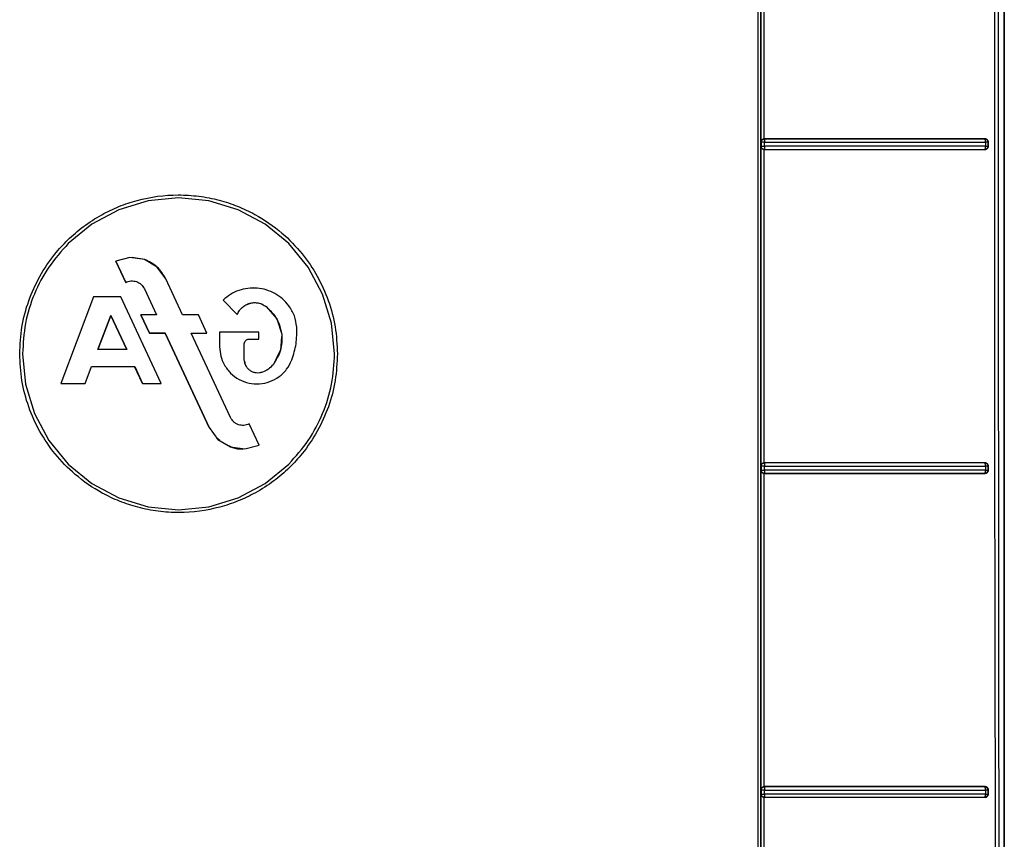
# Model space of a CAD drawing. Header units: inches. Extents: x 170 to 312, y 215 to 248.
# Tile 336 of 656: x 250.313 to 250.435, y 222.34 to 222.442. Entities that reach past the tile are written whole.
import ezdxf

# ---------------------------------------------------------------- set-up
doc = ezdxf.new("R2010")
doc.units = ezdxf.units.IN
doc.header["$LTSCALE"] = 0.25
doc.header["$MEASUREMENT"] = 0
doc.layers.add('MOTOR LH', color=7, linetype='Continuous')

msp = doc.modelspace()

# ---------------------------------------------------------------- linework, layer by layer
at = {"layer": 'MOTOR LH'}
for p, q in [((250.43521, 222.55105), (250.43521, 222.25339)), ((250.43522, 222.2356), (250.43522, 222.55105)), ((250.40507, 222.42666), (250.40507, 222.46627)), ((250.40547, 222.42704), (250.40547, 222.46589)), ((250.40507, 222.42666), (250.40509, 222.42664)), ((250.40509, 222.42613), (250.40507, 222.42611)), ((250.40507, 222.3865), (250.40507, 222.42611)), ((250.40509, 222.42664), (250.40509, 222.42613)), ((250.40549, 222.42703), (250.40547, 222.42704)), ((250.40549, 222.42613), (250.40549, 222.42663)), ((250.43283, 222.42704), (250.43278, 222.42703)), ((250.43286, 222.42691), (250.43283, 222.427)), ((250.4329, 222.42664), (250.4329, 222.42613)), ((250.43316, 222.42664), (250.43325, 222.42666)), ((250.43316, 222.42664), (250.43316, 222.42613)), ((250.43316, 222.42613), (250.43325, 222.42612)), ((250.43325, 222.42612), (250.43325, 222.42666)), ((250.40547, 222.42573), (250.40549, 222.42574)), ((250.40547, 222.38688), (250.40547, 222.42573)), ((250.40549, 222.42586), (250.40549, 222.42577)), ((250.40549, 222.42577), (250.40549, 222.42574)), ((250.43278, 222.42574), (250.4328, 222.42575)), ((250.43278, 222.42574), (250.43284, 222.42573)), ((250.4328, 222.42575), (250.43282, 222.42578)), ((250.43282, 222.42578), (250.43286, 222.42586)), ((250.32909, 222.41937), (250.32546, 222.41827)), ((250.33286, 222.41974), (250.32909, 222.41937)), ((250.33663, 222.41937), (250.33286, 222.41974)), ((250.34026, 222.41827), (250.33663, 222.41937)), ((250.32546, 222.41827), (250.32211, 222.41648)), ((250.3436, 222.41648), (250.34026, 222.41827)), ((250.32211, 222.41648), (250.31918, 222.41408)), ((250.34653, 222.41408), (250.3436, 222.41648)), ((250.34894, 222.41115), (250.34653, 222.41408)), ((250.32683, 222.41235), (250.32507, 222.4119)), ((250.32507, 222.4119), (250.32631, 222.40925)), ((250.32631, 222.40925), (250.32507, 222.4119)), ((250.32507, 222.4119), (250.32631, 222.40924)), ((250.32864, 222.4121), (250.32683, 222.41235)), ((250.32864, 222.4121), (250.32709, 222.41236)), ((250.3302, 222.41116), (250.32864, 222.4121)), ((250.33128, 222.40969), (250.3302, 222.41116)), ((250.35072, 222.40781), (250.34894, 222.41115)), ((250.32631, 222.40925), (250.32631, 222.40925)), ((250.33336, 222.40522), (250.33128, 222.4097)), ((250.33336, 222.40522), (250.33128, 222.40969)), ((250.32862, 222.40846), (250.33013, 222.40522)), ((250.32862, 222.40846), (250.33013, 222.40522)), ((250.34261, 222.40854), (250.34214, 222.40856)), ((250.35182, 222.40418), (250.35072, 222.40781)), ((250.3223, 222.40748), (250.31826, 222.39673)), ((250.3223, 222.40748), (250.31826, 222.39673)), ((250.3257, 222.40748), (250.3223, 222.40748)), ((250.33071, 222.39673), (250.3257, 222.40748)), ((250.33071, 222.39673), (250.3257, 222.40748)), ((250.33837, 222.40706), (250.34014, 222.40529)), ((250.34014, 222.40529), (250.33837, 222.40706)), ((250.33837, 222.40706), (250.34014, 222.40528)), ((250.34229, 222.40675), (250.34274, 222.4067)), ((250.34311, 222.40658), (250.3437, 222.40626)), ((250.32446, 222.40517), (250.32286, 222.40093)), ((250.32446, 222.40517), (250.32287, 222.40093)), ((250.32446, 222.40517), (250.32446, 222.40517)), ((250.32446, 222.40517), (250.32644, 222.40093)), ((250.32644, 222.40093), (250.32446, 222.40517)), ((250.32819, 222.40522), (250.32924, 222.40297)), ((250.32924, 222.40297), (250.32819, 222.40522)), ((250.33013, 222.40522), (250.32819, 222.40522)), ((250.32819, 222.40522), (250.32924, 222.40296)), ((250.33531, 222.40522), (250.33336, 222.40522)), ((250.33636, 222.40296), (250.33531, 222.40522)), ((250.3437, 222.40626), (250.34502, 222.40475)), ((250.3437, 222.40626), (250.34502, 222.40474)), ((250.32287, 222.40093), (250.32446, 222.40517)), ((250.32446, 222.40517), (250.32644, 222.40093)), ((250.34502, 222.40475), (250.34565, 222.40284)), ((250.34502, 222.40474), (250.34565, 222.40284)), ((250.3522, 222.40041), (250.35182, 222.40418)), ((250.32924, 222.40297), (250.33119, 222.40297)), ((250.32924, 222.40297), (250.32924, 222.40297)), ((250.33119, 222.40297), (250.32924, 222.40297)), ((250.32924, 222.40296), (250.33119, 222.40296)), ((250.33119, 222.40297), (250.33664, 222.39126)), ((250.33119, 222.40297), (250.33119, 222.40297)), ((250.33664, 222.39126), (250.33119, 222.40297)), ((250.33119, 222.40296), (250.33664, 222.39126)), ((250.33441, 222.40297), (250.33636, 222.40297)), ((250.33929, 222.3925), (250.33441, 222.40297)), ((250.33441, 222.40297), (250.33636, 222.40297)), ((250.33441, 222.40297), (250.33441, 222.40297)), ((250.3393, 222.3925), (250.33441, 222.40296)), ((250.33441, 222.40296), (250.33636, 222.40296)), ((250.34282, 222.40307), (250.33795, 222.40307)), ((250.33795, 222.40307), (250.33795, 222.40125)), ((250.34282, 222.40222), (250.34282, 222.40307)), ((250.34565, 222.40284), (250.34549, 222.40083)), ((250.34101, 222.39971), (250.34101, 222.40165)), ((250.34157, 222.40222), (250.34282, 222.40222)), ((250.34157, 222.40222), (250.34157, 222.40222)), ((250.34157, 222.40222), (250.34282, 222.40222)), ((250.34157, 222.40222), (250.34282, 222.40222)), ((250.34282, 222.40222), (250.34282, 222.40222)), ((250.34562, 222.40249), (250.34549, 222.40084)), ((250.31352, 222.40041), (250.31389, 222.39663)), ((250.32287, 222.40093), (250.32286, 222.40093)), ((250.32644, 222.40093), (250.32287, 222.40093)), ((250.33795, 222.40125), (250.33803, 222.40059)), ((250.34549, 222.40083), (250.34458, 222.39905)), ((250.34549, 222.40084), (250.34496, 222.3998)), ((250.34101, 222.39971), (250.34101, 222.39971)), ((250.32129, 222.39673), (250.32208, 222.39883)), ((250.32129, 222.39673), (250.32208, 222.39883)), ((250.32129, 222.39673), (250.32208, 222.39883)), ((250.32208, 222.39883), (250.32742, 222.39883)), ((250.32208, 222.39883), (250.32208, 222.39883)), ((250.32208, 222.39883), (250.32741, 222.39883)), ((250.32208, 222.39883), (250.32742, 222.39883)), ((250.32741, 222.39883), (250.32742, 222.39883)), ((250.32839, 222.39673), (250.32741, 222.39883)), ((250.32742, 222.39883), (250.32839, 222.39673)), ((250.32742, 222.39883), (250.32839, 222.39673)), ((250.31389, 222.39663), (250.31499, 222.39301)), ((250.31826, 222.39673), (250.32129, 222.39673)), ((250.31826, 222.39673), (250.32129, 222.39673)), ((250.32129, 222.39673), (250.32129, 222.39673)), ((250.32839, 222.39673), (250.32839, 222.39673)), ((250.32839, 222.39673), (250.33071, 222.39673)), ((250.32839, 222.39673), (250.33071, 222.39673)), ((250.31499, 222.39301), (250.31678, 222.38966)), ((250.33664, 222.39126), (250.33664, 222.39126)), ((250.33664, 222.39126), (250.33772, 222.38979)), ((250.34285, 222.38906), (250.34161, 222.39171)), ((250.31678, 222.38966), (250.31918, 222.38673)), ((250.3376, 222.38996), (250.33795, 222.38965)), ((250.33796, 222.38965), (250.3376, 222.38996)), ((250.33772, 222.38979), (250.33928, 222.38886)), ((250.33928, 222.38886), (250.34108, 222.3886)), ((250.34108, 222.3886), (250.34285, 222.38906)), ((250.40549, 222.38687), (250.40547, 222.38688)), ((250.43283, 222.38689), (250.43278, 222.38688)), ((250.31918, 222.38673), (250.32211, 222.38433)), ((250.3436, 222.38433), (250.34653, 222.38673)), ((250.40507, 222.3865), (250.40509, 222.38648)), ((250.40509, 222.38597), (250.40507, 222.38595)), ((250.40507, 222.34634), (250.40507, 222.38595)), ((250.40509, 222.38648), (250.40509, 222.38597)), ((250.40549, 222.38597), (250.40549, 222.38647)), ((250.40549, 222.3857), (250.40549, 222.38561)), ((250.43282, 222.38562), (250.43286, 222.3857)), ((250.43286, 222.38675), (250.43283, 222.38684)), ((250.4329, 222.38647), (250.4329, 222.38597)), ((250.43316, 222.38648), (250.43325, 222.3865)), ((250.43316, 222.38648), (250.43316, 222.38598)), ((250.43316, 222.38598), (250.43325, 222.38596)), ((250.43325, 222.38596), (250.43325, 222.3865)), ((250.40547, 222.38557), (250.40549, 222.38558)), ((250.40547, 222.34673), (250.40547, 222.38557)), ((250.40549, 222.38561), (250.40549, 222.38558)), ((250.43278, 222.38558), (250.43282, 222.38562)), ((250.43278, 222.38558), (250.43284, 222.38557)), ((250.32211, 222.38433), (250.32546, 222.38254)), ((250.34026, 222.38254), (250.3436, 222.38433)), ((250.32546, 222.38254), (250.32909, 222.38144)), ((250.33663, 222.38144), (250.34026, 222.38254)), ((250.32909, 222.38144), (250.33286, 222.38107)), ((250.33286, 222.38107), (250.33663, 222.38144)), ((250.40548, 222.34672), (250.40547, 222.34673)), ((250.43283, 222.34673), (250.43278, 222.34672)), ((250.43283, 222.34668), (250.43278, 222.34672)), ((250.43286, 222.34659), (250.43283, 222.34668)), ((250.40507, 222.34634), (250.40509, 222.34632)), ((250.40509, 222.34582), (250.40507, 222.3458)), ((250.40507, 222.30619), (250.40507, 222.3458)), ((250.40509, 222.34632), (250.40509, 222.34582)), ((250.40547, 222.34542), (250.40549, 222.34542)), ((250.40547, 222.30657), (250.40547, 222.34542)), ((250.40549, 222.3458), (250.40549, 222.34631)), ((250.40549, 222.34554), (250.40549, 222.34546)), ((250.40549, 222.34546), (250.40549, 222.34542)), ((250.43278, 222.34543), (250.43282, 222.34546)), ((250.43278, 222.34543), (250.43284, 222.34542)), ((250.43282, 222.34546), (250.43286, 222.34554)), ((250.4329, 222.34631), (250.4329, 222.34581)), ((250.43316, 222.34632), (250.43325, 222.34634)), ((250.43316, 222.34632), (250.43316, 222.34582)), ((250.43316, 222.34582), (250.43325, 222.3458)), ((250.43325, 222.3458), (250.43325, 222.34634))]:
    msp.add_line(p, q, dxfattribs=at)
for points, knots in [([(250.40466, 222.55187), (250.40466, 222.53099), (250.40466, 222.48923), (250.40466, 222.42657), (250.40466, 222.36393), (250.40466, 222.30132), (250.40466, 222.25964), (250.40466, 222.2388)], [0, 0, 0, 0, 0.2, 0.4, 0.6, 0.8, 1, 1, 1, 1]), ([(250.40505, 222.23978), (250.40505, 222.26055), (250.40505, 222.30208), (250.40505, 222.36446), (250.40505, 222.42689), (250.40505, 222.48933), (250.40505, 222.53094), (250.40505, 222.55175)], [0, 0, 0, 0, 0.199959, 0.399961, 0.599979, 0.80001, 1, 1, 1, 1]), ([(250.43404, 222.55179), (250.43403, 222.53391), (250.43402, 222.49815), (250.43401, 222.4445), (250.43401, 222.40875), (250.43401, 222.39087)], [0, 0, 0, 0, 0.3333777, 0.6667111, 1, 1, 1, 1]), ([(250.43449, 222.5514), (250.43447, 222.53013), (250.43444, 222.48759), (250.43445, 222.42375), (250.4345, 222.35993), (250.43459, 222.29615), (250.43469, 222.2537), (250.43474, 222.23247)], [0, 0, 0, 0, 0.199984, 0.399977, 0.600029, 0.800023, 1, 1, 1, 1]), ([(250.40515, 222.42688), (250.40512, 222.42684), (250.40509, 222.42678), (250.40507, 222.42671), (250.40507, 222.42667), (250.40507, 222.42666), (250.40507, 222.42666)], [0, 0, 0, 0, 0.558608, 0.865721, 0.954475, 1, 1, 1, 1]), ([(250.40507, 222.42611), (250.40507, 222.42607), (250.40508, 222.426), (250.40513, 222.42593), (250.40515, 222.42589)], [0, 0, 0, 0, 0.503399, 1, 1, 1, 1]), ([(250.40509, 222.42664), (250.40509, 222.42667), (250.4051, 222.42674), (250.40514, 222.42683), (250.4052, 222.42692), (250.40527, 222.42697), (250.40531, 222.42699), (250.40534, 222.427), (250.40536, 222.42701), (250.40539, 222.42702), (250.40543, 222.42703), (250.40546, 222.42703), (250.40549, 222.42703)], [0, 0, 0, 0, 0.169778, 0.309899, 0.500349, 0.669275, 0.720741, 0.750043, 0.812673, 0.833809, 0.875282, 1, 1, 1, 1]), ([(250.40549, 222.42663), (250.40546, 222.42663), (250.4054, 222.42663), (250.40532, 222.42663), (250.40525, 222.42664), (250.40518, 222.42663), (250.40512, 222.42663), (250.4051, 222.42664), (250.40509, 222.42664), (250.40509, 222.42664)], [0, 0, 0, 0, 0.144819, 0.288961, 0.405983, 0.545581, 0.778747, 0.891833, 1, 1, 1, 1]), ([(250.40509, 222.42613), (250.4051, 222.42613), (250.40511, 222.42613), (250.4052, 222.42613), (250.4053, 222.42613), (250.4054, 222.42613), (250.40546, 222.42613), (250.40549, 222.42613)], [0, 0, 0, 0, 0.2509579, 0.5014951, 0.6987948, 0.8365584, 1, 1, 1, 1]), ([(250.40549, 222.42574), (250.40545, 222.42574), (250.40539, 222.42575), (250.40529, 222.42579), (250.40521, 222.42585), (250.40515, 222.42592), (250.40513, 222.42596), (250.40512, 222.42599), (250.40511, 222.42601), (250.4051, 222.42603), (250.4051, 222.42607), (250.40509, 222.42611), (250.40509, 222.42613)], [0, 0, 0, 0, 0.1705626, 0.3114539, 0.5033973, 0.6703643, 0.7215041, 0.7509336, 0.8128694, 0.8345961, 0.8750192, 1, 1, 1, 1]), ([(250.40547, 222.42704), (250.40544, 222.42704), (250.40538, 222.42703), (250.40529, 222.427), (250.40521, 222.42695), (250.40517, 222.4269), (250.40515, 222.42688)], [0, 0, 0, 0, 0.218148, 0.447021, 0.703324, 1, 1, 1, 1]), ([(250.43283, 222.42704), (250.42987, 222.42704), (250.42392, 222.42704), (250.41474, 222.42704), (250.40856, 222.42704), (250.40547, 222.42704)], [0, 0, 0, 0, 0.333153, 0.666753, 1, 1, 1, 1]), ([(250.40549, 222.42703), (250.40549, 222.42702), (250.40549, 222.42701), (250.40549, 222.42694), (250.40549, 222.42691)], [0, 0, 0, 0, 0.500037, 1, 1, 1, 1]), ([(250.43278, 222.42703), (250.42982, 222.42703), (250.42389, 222.42703), (250.41473, 222.42703), (250.40857, 222.42703), (250.40549, 222.42703)], [0, 0, 0, 0, 0.333017, 0.666911, 1, 1, 1, 1]), ([(250.40549, 222.42691), (250.40549, 222.42687), (250.40549, 222.42682), (250.40549, 222.42672), (250.40549, 222.42666), (250.40549, 222.42663)], [0, 0, 0, 0, 0.453626, 0.692825, 1, 1, 1, 1]), ([(250.40549, 222.42663), (250.40857, 222.42663), (250.41474, 222.42663), (250.42394, 222.42663), (250.42991, 222.42663), (250.4329, 222.42664)], [0, 0, 0, 0, 0.331609, 0.664943, 1, 1, 1, 1]), ([(250.40549, 222.42613), (250.40549, 222.42612), (250.40549, 222.42607), (250.40549, 222.42597), (250.40549, 222.4259), (250.40549, 222.42586)], [0, 0, 0, 0, 0.031612, 0.511044, 1, 1, 1, 1]), ([(250.4329, 222.42613), (250.4299, 222.42613), (250.42394, 222.42613), (250.41474, 222.42613), (250.40857, 222.42613), (250.40549, 222.42613)], [0, 0, 0, 0, 0.335142, 0.668475, 1, 1, 1, 1]), ([(250.43283, 222.427), (250.43281, 222.42701), (250.4328, 222.42703), (250.43279, 222.42703), (250.43278, 222.42703), (250.43278, 222.42703), (250.43278, 222.42703), (250.43278, 222.42703)], [0, 0, 0, 0, 0.723554, 0.917935, 0.972998, 0.990021, 1, 1, 1, 1]), ([(250.43278, 222.42703), (250.43278, 222.42703), (250.43283, 222.42703), (250.43294, 222.42701), (250.43305, 222.42693), (250.43312, 222.42683), (250.43316, 222.42673), (250.43316, 222.42667), (250.43316, 222.42664)], [0, 0, 0, 0, 0.021376, 0.251231, 0.50161, 0.694994, 0.833641, 1, 1, 1, 1]), ([(250.43316, 222.42613), (250.43316, 222.42608), (250.43314, 222.42598), (250.43306, 222.42585), (250.43293, 222.42576), (250.43283, 222.42575), (250.43278, 222.42574)], [0, 0, 0, 0, 0.2502109, 0.4998875, 0.749898, 1, 1, 1, 1]), ([(250.43325, 222.42666), (250.43325, 222.42668), (250.43325, 222.42673), (250.43322, 222.42683), (250.43314, 222.42693), (250.433, 222.42703), (250.43289, 222.42704), (250.43283, 222.42704)], [0, 0, 0, 0, 0.11585, 0.228826, 0.465329, 0.729283, 1, 1, 1, 1]), ([(250.43284, 222.42573), (250.43289, 222.42574), (250.433, 222.42575), (250.43314, 222.42584), (250.43322, 222.42595), (250.43325, 222.42604), (250.43325, 222.42609), (250.43325, 222.42612)], [0, 0, 0, 0, 0.270747, 0.533788, 0.770103, 0.883423, 1, 1, 1, 1]), ([(250.4329, 222.42664), (250.4329, 222.42666), (250.4329, 222.42671), (250.43289, 222.42678), (250.43288, 222.42685), (250.43287, 222.42689), (250.43286, 222.42691)], [0, 0, 0, 0, 0.249998, 0.499999, 0.750002, 1, 1, 1, 1]), ([(250.43286, 222.42586), (250.43287, 222.42588), (250.43288, 222.42592), (250.43289, 222.42598), (250.4329, 222.42606), (250.4329, 222.42611), (250.4329, 222.42613)], [0, 0, 0, 0, 0.249769, 0.499932, 0.750118, 1, 1, 1, 1]), ([(250.43316, 222.42664), (250.43315, 222.42664), (250.43314, 222.42664), (250.43308, 222.42664), (250.433, 222.42664), (250.43293, 222.42664), (250.4329, 222.42664)], [0, 0, 0, 0, 0.250004, 0.499997, 0.749991, 1, 1, 1, 1]), ([(250.4329, 222.42613), (250.43293, 222.42613), (250.433, 222.42613), (250.43308, 222.42613), (250.43314, 222.42613), (250.43315, 222.42613), (250.43316, 222.42613)], [0, 0, 0, 0, 0.250132, 0.500007, 0.749886, 1, 1, 1, 1]), ([(250.40515, 222.42589), (250.40517, 222.42587), (250.40521, 222.42582), (250.40528, 222.42577), (250.40537, 222.42574), (250.40543, 222.42573), (250.40547, 222.42573)], [0, 0, 0, 0, 0.281455, 0.527086, 0.764277, 1, 1, 1, 1]), ([(250.40547, 222.42573), (250.40856, 222.42573), (250.41474, 222.42573), (250.42393, 222.42573), (250.42987, 222.42573), (250.43284, 222.42573)], [0, 0, 0, 0, 0.3334428, 0.6669188, 1, 1, 1, 1]), ([(250.40549, 222.42574), (250.40856, 222.42574), (250.41473, 222.42574), (250.42389, 222.42574), (250.42982, 222.42574), (250.43278, 222.42574)], [0, 0, 0, 0, 0.3330755, 0.6669605, 1, 1, 1, 1]), ([(250.31317, 222.40041), (250.31322, 222.40152), (250.31333, 222.40375), (250.31421, 222.40699), (250.31558, 222.41004), (250.31727, 222.41255), (250.31913, 222.41459), (250.32107, 222.41625), (250.32321, 222.41763), (250.32546, 222.41871), (250.32859, 222.41976), (250.33197, 222.42021), (250.33538, 222.41999), (250.33785, 222.41951), (250.34018, 222.41874), (250.34285, 222.41748), (250.34563, 222.41556), (250.3482, 222.41292), (250.35012, 222.41008), (250.3515, 222.40701), (250.35239, 222.40376), (250.3525, 222.40152), (250.35255, 222.40041)], [0, 0, 0, 0, 0.053827, 0.108154, 0.161991, 0.215823, 0.254355, 0.295472, 0.339437, 0.377786, 0.416425, 0.499247, 0.540867, 0.582327, 0.621091, 0.659532, 0.725561, 0.783441, 0.837465, 0.891484, 0.94599, 1, 1, 1, 1]), ([(250.31918, 222.41408), (250.31834, 222.41313), (250.31665, 222.41124), (250.31489, 222.40785), (250.31374, 222.4042), (250.31359, 222.40167), (250.31352, 222.40041)], [0, 0, 0, 0, 0.249988, 0.500002, 0.750014, 1, 1, 1, 1]), ([(250.33128, 222.4097), (250.33096, 222.41023), (250.33032, 222.41129), (250.3292, 222.41183), (250.32864, 222.4121)], [0, 0, 0, 0, 0.500004, 1, 1, 1, 1]), ([(250.32631, 222.40924), (250.32652, 222.40933), (250.32685, 222.40945), (250.3273, 222.40943), (250.32764, 222.40936), (250.32795, 222.40921), (250.32832, 222.40895), (250.3285, 222.40865), (250.32862, 222.40846)], [0, 0, 0, 0, 0.248419, 0.374377, 0.499188, 0.623924, 0.750308, 1, 1, 1, 1]), ([(250.32631, 222.40925), (250.32641, 222.40929), (250.32662, 222.40939), (250.32685, 222.40942), (250.32696, 222.40943)], [0, 0, 0, 0, 0.499999, 1, 1, 1, 1]), ([(250.34653, 222.40636), (250.34628, 222.40665), (250.34578, 222.40724), (250.34481, 222.4079), (250.34375, 222.40836), (250.34261, 222.40858), (250.34145, 222.40855), (250.34032, 222.40829), (250.33926, 222.4078), (250.33867, 222.40731), (250.33837, 222.40706)], [0, 0, 0, 0, 0.1260747, 0.2503281, 0.3753732, 0.4999941, 0.6246137, 0.7496514, 0.8738663, 1, 1, 1, 1]), ([(250.34014, 222.40529), (250.34022, 222.40545), (250.34037, 222.40577), (250.34074, 222.40617), (250.34117, 222.40649), (250.34151, 222.40661), (250.34168, 222.40666)], [0, 0, 0, 0, 0.24931, 0.499997, 0.750489, 1, 1, 1, 1]), ([(250.34075, 222.40615), (250.34089, 222.40627), (250.34117, 222.40649), (250.34151, 222.4066), (250.34168, 222.40666)], [0, 0, 0, 0, 0.499286, 1, 1, 1, 1]), ([(250.34168, 222.40666), (250.34185, 222.4067), (250.3422, 222.40677), (250.34256, 222.40673), (250.34274, 222.4067)], [0, 0, 0, 0, 0.5, 1, 1, 1, 1]), ([(250.34274, 222.4067), (250.34291, 222.40666), (250.34326, 222.40657), (250.34355, 222.40636), (250.3437, 222.40626)], [0, 0, 0, 0, 0.498906, 1, 1, 1, 1]), ([(250.34014, 222.40528), (250.34022, 222.40545), (250.34037, 222.40577), (250.34062, 222.40603), (250.34075, 222.40615)], [0, 0, 0, 0, 0.501236, 1, 1, 1, 1]), ([(250.3437, 222.40626), (250.3442, 222.40579), (250.34519, 222.40484), (250.34549, 222.40351), (250.34565, 222.40284)], [0, 0, 0, 0, 0.5, 1, 1, 1, 1]), ([(250.34751, 222.40371), (250.34744, 222.40419), (250.34731, 222.40514), (250.34679, 222.40595), (250.34653, 222.40636)], [0, 0, 0, 0, 0.499997, 1, 1, 1, 1]), ([(250.34751, 222.40371), (250.34744, 222.40418), (250.34731, 222.40514), (250.34679, 222.40595), (250.34653, 222.40636)], [0, 0, 0, 0, 0.50031, 1, 1, 1, 1]), ([(250.34565, 222.40284), (250.34566, 222.40215), (250.34568, 222.40078), (250.34494, 222.39963), (250.34458, 222.39905)], [0, 0, 0, 0, 0.500001, 1, 1, 1, 1]), ([(250.34689, 222.39964), (250.34711, 222.4003), (250.34753, 222.40162), (250.34752, 222.40301), (250.34751, 222.40371)], [0, 0, 0, 0, 0.5000128, 1, 1, 1, 1]), ([(250.34101, 222.40165), (250.34102, 222.40173), (250.34104, 222.40187), (250.34117, 222.40205), (250.34135, 222.40219), (250.3415, 222.40221), (250.34157, 222.40222)], [0, 0, 0, 0, 0.251527, 0.502365, 0.748885, 1, 1, 1, 1]), ([(250.35255, 222.40041), (250.3525, 222.3993), (250.35239, 222.39707), (250.35151, 222.39382), (250.35014, 222.39077), (250.34844, 222.38826), (250.34659, 222.38622), (250.34465, 222.38456), (250.34251, 222.38318), (250.34025, 222.38211), (250.33712, 222.38106), (250.33375, 222.38061), (250.33033, 222.38082), (250.32786, 222.38131), (250.32554, 222.38208), (250.32286, 222.38334), (250.32009, 222.38525), (250.31752, 222.38789), (250.31559, 222.39074), (250.31421, 222.3938), (250.31333, 222.39705), (250.31322, 222.39929), (250.31317, 222.40041)], [0, 0, 0, 0, 0.053831, 0.108162, 0.162002, 0.21584, 0.254375, 0.295495, 0.339462, 0.377813, 0.416452, 0.499272, 0.540889, 0.582347, 0.621109, 0.659547, 0.725573, 0.783451, 0.837473, 0.891489, 0.945992, 1, 1, 1, 1]), ([(250.33795, 222.40125), (250.33798, 222.40086), (250.33803, 222.4001), (250.33835, 222.3994), (250.33852, 222.39906)], [0, 0, 0, 0, 0.500482, 1, 1, 1, 1]), ([(250.34653, 222.38673), (250.34738, 222.38768), (250.34907, 222.38957), (250.35082, 222.39297), (250.35198, 222.39661), (250.35212, 222.39914), (250.3522, 222.40041)], [0, 0, 0, 0, 0.249988, 0.500002, 0.750015, 1, 1, 1, 1]), ([(250.33852, 222.39906), (250.33876, 222.39868), (250.33925, 222.39795), (250.34034, 222.39717), (250.34158, 222.39671), (250.3429, 222.39662), (250.34419, 222.39689), (250.34535, 222.39752), (250.34632, 222.39844), (250.3467, 222.39924), (250.34689, 222.39964)], [0, 0, 0, 0, 0.126908, 0.25145, 0.376016, 0.500011, 0.624006, 0.748574, 0.873075, 1, 1, 1, 1]), ([(250.3412, 222.39893), (250.34114, 222.39905), (250.34103, 222.3993), (250.34102, 222.39957), (250.34101, 222.39971)], [0, 0, 0, 0, 0.497601, 1, 1, 1, 1]), ([(250.34104, 222.39947), (250.34105, 222.39938), (250.34107, 222.39917), (250.34118, 222.39898), (250.34124, 222.39886)], [0, 0, 0, 0, 0.404923, 1, 1, 1, 1]), ([(250.34247, 222.39803), (250.34234, 222.39806), (250.34207, 222.39811), (250.34184, 222.39825), (250.34172, 222.39832)], [0, 0, 0, 0, 0.499151, 1, 1, 1, 1]), ([(250.34327, 222.39811), (250.34314, 222.39808), (250.34288, 222.398), (250.34261, 222.39802), (250.34247, 222.39803)], [0, 0, 0, 0, 0.500712, 1, 1, 1, 1]), ([(250.34458, 222.39905), (250.34439, 222.39885), (250.34402, 222.39844), (250.34352, 222.39822), (250.34327, 222.39811)], [0, 0, 0, 0, 0.500208, 1, 1, 1, 1]), ([(250.34161, 222.39171), (250.3414, 222.39163), (250.34107, 222.39151), (250.34062, 222.39152), (250.34028, 222.3916), (250.33997, 222.39174), (250.3396, 222.39201), (250.33942, 222.3923), (250.3393, 222.3925)], [0, 0, 0, 0, 0.248407, 0.374361, 0.499168, 0.623903, 0.750288, 1, 1, 1, 1]), ([(250.43401, 222.39087), (250.43401, 222.38514), (250.43404, 222.36906), (250.43409, 222.33689), (250.43413, 222.31047), (250.43416, 222.2944)], [0, 0, 0, 0, 0.178102, 0.500003, 1, 1, 1, 1]), ([(250.34083, 222.38859), (250.34038, 222.38861), (250.33976, 222.38864), (250.3392, 222.38892), (250.33904, 222.389)], [0, 0, 0, 0, 0.709949, 1, 1, 1, 1]), ([(250.33905, 222.389), (250.33921, 222.38892), (250.33976, 222.38864), (250.34038, 222.38861), (250.34083, 222.38859)], [0, 0, 0, 0, 0.28812, 1, 1, 1, 1]), ([(250.40509, 222.38648), (250.40509, 222.38652), (250.4051, 222.38658), (250.40514, 222.38668), (250.4052, 222.38676), (250.40527, 222.38681), (250.40531, 222.38684), (250.40534, 222.38685), (250.40536, 222.38686), (250.40539, 222.38686), (250.40543, 222.38687), (250.40546, 222.38687), (250.40549, 222.38687)], [0, 0, 0, 0, 0.169796, 0.309925, 0.500347, 0.669247, 0.720724, 0.750048, 0.812673, 0.833992, 0.875283, 1, 1, 1, 1]), ([(250.40547, 222.38688), (250.40544, 222.38688), (250.40538, 222.38688), (250.40529, 222.38684), (250.40521, 222.38679), (250.40517, 222.38674), (250.40515, 222.38672)], [0, 0, 0, 0, 0.217835, 0.446698, 0.702916, 1, 1, 1, 1]), ([(250.43283, 222.38689), (250.42986, 222.38689), (250.42392, 222.38688), (250.41474, 222.38688), (250.40856, 222.38688), (250.40547, 222.38688)], [0, 0, 0, 0, 0.333154, 0.666761, 1, 1, 1, 1]), ([(250.43278, 222.38688), (250.42982, 222.38688), (250.42389, 222.38687), (250.41473, 222.38688), (250.40857, 222.38687), (250.40549, 222.38687)], [0, 0, 0, 0, 0.333016, 0.666911, 1, 1, 1, 1]), ([(250.40549, 222.38687), (250.40549, 222.38687), (250.40549, 222.38685), (250.40549, 222.38679), (250.40549, 222.38675)], [0, 0, 0, 0, 0.500043, 1, 1, 1, 1]), ([(250.43283, 222.38684), (250.43282, 222.38685), (250.43281, 222.38687), (250.43279, 222.38687), (250.43279, 222.38688), (250.43278, 222.38688), (250.43278, 222.38688), (250.43278, 222.38688)], [0, 0, 0, 0, 0.4999148, 0.7840783, 0.9349621, 0.9782287, 1, 1, 1, 1]), ([(250.43278, 222.38688), (250.43278, 222.38688), (250.43281, 222.38688), (250.43286, 222.38687), (250.43295, 222.38684), (250.43305, 222.38677), (250.43312, 222.38667), (250.43316, 222.38658), (250.43316, 222.38652), (250.43316, 222.38648)], [0, 0, 0, 0, 0.006404, 0.125208, 0.250554, 0.499812, 0.694171, 0.83326, 1, 1, 1, 1]), ([(250.43325, 222.3865), (250.43325, 222.38652), (250.43325, 222.38657), (250.43322, 222.38667), (250.43314, 222.38677), (250.433, 222.38687), (250.43289, 222.38688), (250.43283, 222.38689)], [0, 0, 0, 0, 0.114151, 0.226087, 0.462642, 0.728302, 1, 1, 1, 1]), ([(250.40515, 222.38672), (250.40512, 222.38668), (250.40509, 222.38662), (250.40507, 222.38655), (250.40507, 222.38651), (250.40507, 222.3865), (250.40507, 222.3865)], [0, 0, 0, 0, 0.557285, 0.863589, 0.953043, 1, 1, 1, 1]), ([(250.40507, 222.38595), (250.40507, 222.38591), (250.40508, 222.38584), (250.40513, 222.38577), (250.40515, 222.38573)], [0, 0, 0, 0, 0.5033835, 1, 1, 1, 1]), ([(250.40549, 222.38647), (250.40546, 222.38647), (250.4054, 222.38647), (250.40532, 222.38647), (250.40525, 222.38647), (250.40518, 222.38647), (250.40512, 222.38647), (250.4051, 222.38649), (250.40509, 222.38648), (250.40509, 222.38648)], [0, 0, 0, 0, 0.1448, 0.289023, 0.40575, 0.545726, 0.778917, 0.891929, 1, 1, 1, 1]), ([(250.40509, 222.38597), (250.4051, 222.38597), (250.40511, 222.38597), (250.4052, 222.38597), (250.4053, 222.38597), (250.4054, 222.38597), (250.40546, 222.38597), (250.40549, 222.38597)], [0, 0, 0, 0, 0.250965, 0.50152, 0.698812, 0.836571, 1, 1, 1, 1]), ([(250.40549, 222.38558), (250.40545, 222.38558), (250.40539, 222.38559), (250.40529, 222.38563), (250.40521, 222.38569), (250.40516, 222.38575), (250.40514, 222.3858), (250.40512, 222.38583), (250.40511, 222.38585), (250.4051, 222.38588), (250.4051, 222.38591), (250.40509, 222.38595), (250.40509, 222.38597)], [0, 0, 0, 0, 0.170498, 0.311351, 0.503314, 0.639112, 0.709897, 0.750976, 0.8129, 0.835156, 0.875042, 1, 1, 1, 1]), ([(250.40515, 222.38573), (250.40517, 222.38571), (250.40521, 222.38567), (250.40528, 222.38562), (250.40537, 222.38558), (250.40543, 222.38558), (250.40547, 222.38557)], [0, 0, 0, 0, 0.281564, 0.526617, 0.765411, 1, 1, 1, 1]), ([(250.40549, 222.38675), (250.40549, 222.38671), (250.40549, 222.38663), (250.40549, 222.38652), (250.40549, 222.38647)], [0, 0, 0, 0, 0.4999498, 1, 1, 1, 1]), ([(250.40549, 222.38647), (250.40857, 222.38647), (250.41474, 222.38647), (250.42394, 222.38647), (250.42991, 222.38647), (250.4329, 222.38647)], [0, 0, 0, 0, 0.33158, 0.664913, 1, 1, 1, 1]), ([(250.40549, 222.38597), (250.40549, 222.38596), (250.40549, 222.38591), (250.40549, 222.38581), (250.40549, 222.38574), (250.40549, 222.3857)], [0, 0, 0, 0, 0.031594, 0.511018, 1, 1, 1, 1]), ([(250.4329, 222.38597), (250.4299, 222.38597), (250.42394, 222.38597), (250.41474, 222.38597), (250.40857, 222.38597), (250.40549, 222.38597)], [0, 0, 0, 0, 0.335133, 0.668466, 1, 1, 1, 1]), ([(250.43316, 222.38598), (250.43316, 222.38593), (250.43314, 222.38582), (250.43306, 222.38569), (250.43293, 222.3856), (250.43283, 222.38559), (250.43278, 222.38558)], [0, 0, 0, 0, 0.250209, 0.499884, 0.749889, 1, 1, 1, 1]), ([(250.43284, 222.38557), (250.43289, 222.38558), (250.433, 222.38559), (250.43314, 222.38568), (250.43322, 222.38579), (250.43325, 222.38589), (250.43325, 222.38594), (250.43325, 222.38596)], [0, 0, 0, 0, 0.27093, 0.533685, 0.769845, 0.883229, 1, 1, 1, 1]), ([(250.4329, 222.38647), (250.4329, 222.3865), (250.4329, 222.38655), (250.43289, 222.38662), (250.43288, 222.38669), (250.43287, 222.38673), (250.43286, 222.38675)], [0, 0, 0, 0, 0.249991, 0.499998, 0.750003, 1, 1, 1, 1]), ([(250.43286, 222.3857), (250.43287, 222.38572), (250.43288, 222.38576), (250.43289, 222.38582), (250.43289, 222.38589), (250.4329, 222.38594), (250.4329, 222.38597)], [0, 0, 0, 0, 0.2497583, 0.4999325, 0.7501062, 1, 1, 1, 1]), ([(250.43316, 222.38648), (250.43315, 222.38648), (250.43314, 222.38648), (250.43308, 222.38648), (250.433, 222.38647), (250.43293, 222.38647), (250.4329, 222.38647)], [0, 0, 0, 0, 0.249999, 0.499993, 0.749993, 1, 1, 1, 1]), ([(250.4329, 222.38597), (250.43293, 222.38597), (250.433, 222.38597), (250.43308, 222.38597), (250.43314, 222.38597), (250.43315, 222.38598), (250.43316, 222.38598)], [0, 0, 0, 0, 0.250118, 0.500008, 0.749881, 1, 1, 1, 1]), ([(250.40547, 222.38557), (250.40856, 222.38557), (250.41474, 222.38557), (250.42393, 222.38557), (250.42987, 222.38557), (250.43284, 222.38557)], [0, 0, 0, 0, 0.33343, 0.666918, 1, 1, 1, 1]), ([(250.40549, 222.38558), (250.40856, 222.38558), (250.41473, 222.38558), (250.42389, 222.38558), (250.42982, 222.38558), (250.43278, 222.38558)], [0, 0, 0, 0, 0.333077, 0.666962, 1, 1, 1, 1]), ([(250.40509, 222.34632), (250.4051, 222.34637), (250.40511, 222.34647), (250.40518, 222.34658), (250.40526, 222.34665), (250.40531, 222.34668), (250.40534, 222.34669), (250.40537, 222.3467), (250.4054, 222.34671), (250.40544, 222.34672), (250.40546, 222.34672), (250.40548, 222.34672)], [0, 0, 0, 0, 0.237979, 0.475429, 0.641876, 0.730535, 0.777013, 0.799822, 0.868975, 0.917803, 1, 1, 1, 1]), ([(250.40547, 222.34673), (250.40544, 222.34672), (250.40538, 222.34672), (250.40529, 222.34669), (250.40521, 222.34663), (250.40517, 222.34659), (250.40515, 222.34656)], [0, 0, 0, 0, 0.216438, 0.445518, 0.701569, 1, 1, 1, 1]), ([(250.43283, 222.34673), (250.42986, 222.34673), (250.42392, 222.34673), (250.41474, 222.34673), (250.40856, 222.34673), (250.40547, 222.34673)], [0, 0, 0, 0, 0.333158, 0.666771, 1, 1, 1, 1]), ([(250.40548, 222.34672), (250.40548, 222.34671), (250.40548, 222.3467), (250.40549, 222.34663), (250.40549, 222.34659)], [0, 0, 0, 0, 0.500122, 1, 1, 1, 1]), ([(250.43278, 222.34672), (250.42982, 222.34672), (250.42389, 222.34672), (250.41473, 222.34672), (250.40856, 222.34672), (250.40548, 222.34672)], [0, 0, 0, 0, 0.33298, 0.666929, 1, 1, 1, 1]), ([(250.40549, 222.34659), (250.40549, 222.34655), (250.40549, 222.34647), (250.40549, 222.34636), (250.40549, 222.34631)], [0, 0, 0, 0, 0.4999323, 1, 1, 1, 1]), ([(250.43278, 222.34672), (250.43278, 222.34672), (250.43278, 222.34672), (250.43284, 222.34672), (250.43293, 222.34669), (250.43305, 222.34661), (250.43312, 222.34652), (250.43316, 222.34642), (250.43316, 222.34636), (250.43316, 222.34632)], [0, 0, 0, 0, 0.00194, 0.016485, 0.251155, 0.50156, 0.693135, 0.832255, 1, 1, 1, 1]), ([(250.43325, 222.34634), (250.43325, 222.34637), (250.43325, 222.34642), (250.43322, 222.34651), (250.43314, 222.34662), (250.433, 222.34671), (250.43289, 222.34672), (250.43283, 222.34673)], [0, 0, 0, 0, 0.115487, 0.228334, 0.465134, 0.729682, 1, 1, 1, 1]), ([(250.4329, 222.34631), (250.4329, 222.34634), (250.4329, 222.34639), (250.43289, 222.34646), (250.43288, 222.34654), (250.43287, 222.34657), (250.43286, 222.34659)], [0, 0, 0, 0, 0.250004, 0.499999, 0.74999, 1, 1, 1, 1]), ([(250.40515, 222.34656), (250.40512, 222.34652), (250.40509, 222.34646), (250.40507, 222.34639), (250.40507, 222.34636), (250.40507, 222.34635), (250.40507, 222.34634)], [0, 0, 0, 0, 0.557091, 0.863508, 0.953007, 1, 1, 1, 1]), ([(250.40507, 222.3458), (250.40507, 222.34576), (250.40508, 222.34568), (250.40513, 222.34561), (250.40515, 222.34558)], [0, 0, 0, 0, 0.5030925, 1, 1, 1, 1]), ([(250.40549, 222.34631), (250.40546, 222.34631), (250.4054, 222.34631), (250.40532, 222.34631), (250.40525, 222.34631), (250.40518, 222.34631), (250.40512, 222.34631), (250.4051, 222.34633), (250.40509, 222.34632), (250.40509, 222.34632)], [0, 0, 0, 0, 0.144802, 0.289128, 0.405584, 0.545961, 0.781526, 0.905359, 1, 1, 1, 1]), ([(250.40509, 222.34582), (250.4051, 222.34582), (250.40511, 222.34581), (250.4052, 222.34581), (250.4053, 222.34581), (250.4054, 222.3458), (250.40546, 222.3458), (250.40549, 222.3458)], [0, 0, 0, 0, 0.250968, 0.501531, 0.698827, 0.836575, 1, 1, 1, 1]), ([(250.40549, 222.34542), (250.40545, 222.34543), (250.40539, 222.34543), (250.40529, 222.34547), (250.40521, 222.34553), (250.40516, 222.34559), (250.40514, 222.34564), (250.40512, 222.34567), (250.40511, 222.3457), (250.4051, 222.34572), (250.4051, 222.34576), (250.40509, 222.34579), (250.40509, 222.34582)], [0, 0, 0, 0, 0.1704559, 0.3112931, 0.5032949, 0.6273045, 0.7053381, 0.7509924, 0.8129118, 0.8356884, 0.8750402, 1, 1, 1, 1]), ([(250.40515, 222.34558), (250.40517, 222.34555), (250.40521, 222.34551), (250.40528, 222.34546), (250.40537, 222.34542), (250.40543, 222.34542), (250.40547, 222.34542)], [0, 0, 0, 0, 0.281342, 0.526581, 0.765288, 1, 1, 1, 1]), ([(250.40547, 222.34542), (250.40856, 222.34541), (250.41474, 222.34541), (250.42393, 222.34542), (250.42987, 222.34542), (250.43284, 222.34542)], [0, 0, 0, 0, 0.333416, 0.666914, 1, 1, 1, 1]), ([(250.40549, 222.34631), (250.40857, 222.34631), (250.41474, 222.34631), (250.42394, 222.34631), (250.4299, 222.34631), (250.4329, 222.34631)], [0, 0, 0, 0, 0.331567, 0.664899, 1, 1, 1, 1]), ([(250.4329, 222.34581), (250.4299, 222.34581), (250.42394, 222.34581), (250.41474, 222.3458), (250.40857, 222.3458), (250.40549, 222.3458)], [0, 0, 0, 0, 0.335133, 0.668465, 1, 1, 1, 1]), ([(250.40549, 222.3458), (250.40549, 222.3458), (250.40549, 222.34575), (250.40549, 222.34565), (250.40549, 222.34558), (250.40549, 222.34554)], [0, 0, 0, 0, 0.031564, 0.511012, 1, 1, 1, 1]), ([(250.40549, 222.34542), (250.40856, 222.34542), (250.41473, 222.34542), (250.42389, 222.34543), (250.42982, 222.34543), (250.43278, 222.34543)], [0, 0, 0, 0, 0.333077, 0.666963, 1, 1, 1, 1]), ([(250.43316, 222.34582), (250.43316, 222.34577), (250.43314, 222.34567), (250.43306, 222.34554), (250.43293, 222.34545), (250.43283, 222.34543), (250.43278, 222.34543)], [0, 0, 0, 0, 0.2502, 0.499886, 0.749899, 1, 1, 1, 1]), ([(250.43284, 222.34542), (250.43289, 222.34542), (250.433, 222.34543), (250.43314, 222.34553), (250.43322, 222.34563), (250.43325, 222.34573), (250.43325, 222.34578), (250.43325, 222.3458)], [0, 0, 0, 0, 0.2710841, 0.5335565, 0.7695787, 0.8830478, 1, 1, 1, 1]), ([(250.43286, 222.34554), (250.43287, 222.34556), (250.43288, 222.3456), (250.43289, 222.34566), (250.43289, 222.34573), (250.4329, 222.34578), (250.4329, 222.34581)], [0, 0, 0, 0, 0.249786, 0.499951, 0.750104, 1, 1, 1, 1]), ([(250.43316, 222.34632), (250.43315, 222.34632), (250.43314, 222.34632), (250.43308, 222.34632), (250.433, 222.34631), (250.43293, 222.34631), (250.4329, 222.34631)], [0, 0, 0, 0, 0.250012, 0.500008, 0.750019, 1, 1, 1, 1]), ([(250.4329, 222.34581), (250.43293, 222.34581), (250.433, 222.34581), (250.43308, 222.34581), (250.43314, 222.34581), (250.43315, 222.34582), (250.43316, 222.34582)], [0, 0, 0, 0, 0.250123, 0.499995, 0.749882, 1, 1, 1, 1])]:
    msp.add_open_spline(points, degree=3, knots=knots, dxfattribs=at)
msp.add_open_spline([(250.34172, 222.39832), (250.34162, 222.39841), (250.34141, 222.39858), (250.34127, 222.39881), (250.3412, 222.39893)], degree=3, dxfattribs=at)

doc.saveas('drawing.dxf')
